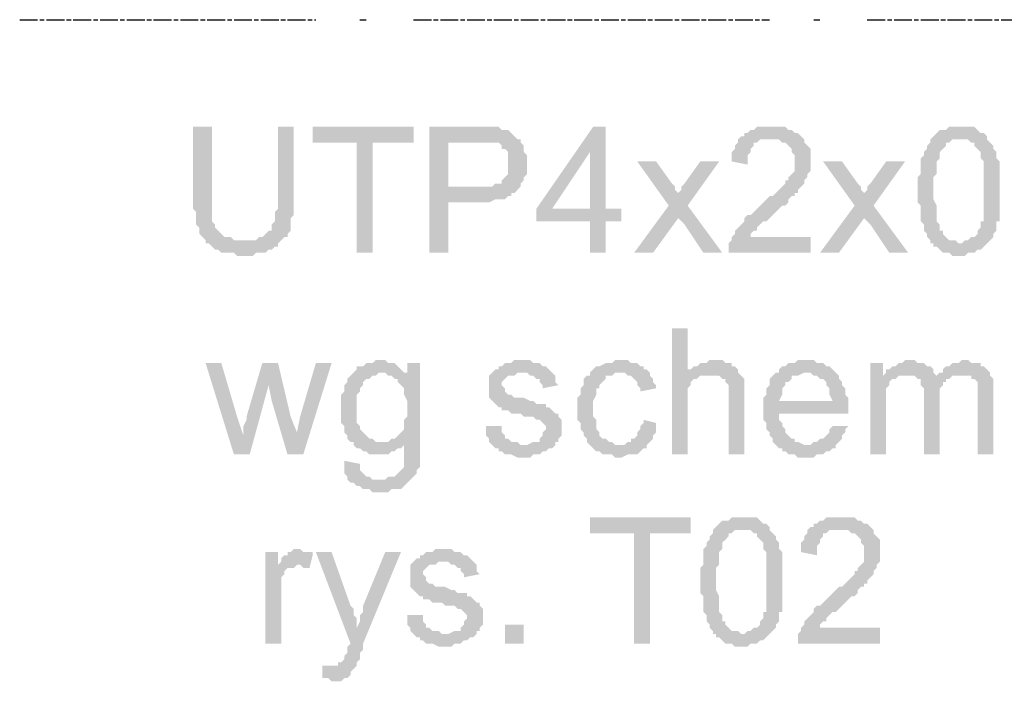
# Model space of a CAD drawing. Header units: millimetres. Extents: x -523 to 1404227, y -783705 to 1038705.
# Tile 423 of 508: x 708895 to 710218, y 228954 to 229843. Entities that reach past the tile are written whole.
import ezdxf

# ---------------------------------------------------------------- set-up
doc = ezdxf.new("R2010")
doc.units = ezdxf.units.MM
doc.linetypes.add('ACAD_ISO08W100', pattern=[36, 24, -3, 6, -3])
doc.layers.add('!!ELEKTRYKA', color=7, linetype='Continuous')

msp = doc.modelspace()

# ---------------------------------------------------------------- hatches: boundary and pattern name
at = {"layer": '!!ELEKTRYKA', "linetype": 'ACAD_ISO08W100'}
for points in [[(709153.11, 229698.92), (709127.71, 229698.92), (709127.71, 229601.55), (709127.71, 229601.55), (709127.71, 229593.08), (709127.71, 229588.85), (709131.94, 229584.61), (709131.94, 229580.38), (709131.94, 229576.15), (709131.94, 229571.91), (709131.94, 229567.68), (709136.17, 229563.45), (709136.17, 229559.21), (709136.17, 229559.21), (709136.17, 229554.98), (709140.41, 229550.75), (709144.64, 229546.51), (709195.44, 229546.51), (709191.21, 229546.51), (709186.97, 229546.51), (709182.74, 229546.51), (709178.51, 229550.75), (709174.27, 229550.75), (709170.04, 229550.75), (709165.81, 229554.98), (709161.57, 229559.21), (709161.57, 229559.21), (709157.34, 229563.45), (709157.34, 229567.68), (709153.11, 229571.91), (709153.11, 229576.15), (709153.11, 229580.38), (709153.11, 229584.61), (709153.11, 229588.85), (709153.11, 229597.31), (709153.11, 229601.55)], [(709263.18, 229698.92), (709242.01, 229698.92), (709242.01, 229588.85), (709237.78, 229584.61), (709237.78, 229580.38), (709237.78, 229576.15), (709237.78, 229571.91), (709233.54, 229567.68), (709233.54, 229563.45), (709233.54, 229559.21), (709229.31, 229559.21), (709229.31, 229559.21), (709225.08, 229554.98), (709225.08, 229554.98), (709220.84, 229550.75), (709216.61, 229550.75), (709212.38, 229546.51), (709203.91, 229546.51), (709199.67, 229546.51), (709195.44, 229546.51), (709144.64, 229546.51), (709144.64, 229542.28), (709148.87, 229542.28), (709153.11, 229538.05), (709157.34, 229533.81), (709161.57, 229533.81), (709161.57, 229533.81), (709165.81, 229529.58), (709170.04, 229529.58), (709174.27, 229529.58), (709182.74, 229529.58), (709186.97, 229525.34), (709191.21, 229525.34), (709195.44, 229525.34), (709199.67, 229525.34), (709208.14, 229525.34), (709212.38, 229529.58), (709216.61, 229529.58), (709220.84, 229529.58), (709225.08, 229529.58), (709229.31, 229533.81), (709233.54, 229533.81), (709237.78, 229538.05), (709242.01, 229538.05), (709242.01, 229542.28), (709246.24, 229546.51), (709250.48, 229550.75), (709254.71, 229550.75), (709254.71, 229554.98), (709258.94, 229559.21), (709258.94, 229563.45), (709258.94, 229567.68), (709258.94, 229571.91), (709258.94, 229576.15), (709263.18, 229580.38), (709263.18, 229584.61), (709263.18, 229588.85), (709263.18, 229597.31), (709263.18, 229601.55)], [(709424.05, 229698.92), (709288.58, 229698.92), (709288.58, 229677.75), (709347.85, 229677.75), (709347.85, 229529.58), (709369.01, 229529.58), (709369.01, 229677.75), (709424.05, 229677.75)], [(709508.72, 229698.92), (709445.21, 229698.92), (709445.21, 229529.58), (709470.62, 229529.58), (709470.62, 229597.31), (709512.95, 229597.31), (709517.18, 229597.31), (709521.42, 229597.31), (709525.65, 229597.31), (709534.12, 229601.55), (709538.35, 229601.55), (709542.58, 229601.55), (709546.82, 229601.55), (709551.05, 229605.78), (709555.28, 229605.78), (709555.28, 229610.01), (709559.52, 229610.01), (709563.75, 229614.25), (709563.75, 229614.25), (709470.62, 229618.48), (709470.62, 229677.75), (709512.95, 229677.75), (709567.98, 229681.98), (709563.75, 229681.98), (709559.52, 229686.22), (709555.28, 229690.45), (709555.28, 229690.45), (709551.05, 229694.68), (709546.82, 229694.68), (709542.58, 229694.68), (709538.35, 229698.92), (709534.12, 229698.92), (709529.88, 229698.92), (709525.65, 229698.92), (709521.42, 229698.92), (709517.18, 229698.92)], [(709682.29, 229698.92), (709665.35, 229698.92), (709589.15, 229588.85), (709589.15, 229571.91), (709661.12, 229571.91), (709661.12, 229529.58), (709682.29, 229529.58), (709682.29, 229571.91), (709703.45, 229571.91), (709703.45, 229588.85), (709682.29, 229588.85), (709610.32, 229588.85), (709661.12, 229665.05)], [(709682.29, 229698.92), (709661.12, 229665.05), (709661.12, 229588.85), (709610.32, 229588.85), (709682.29, 229588.85)], [(709906.66, 229698.92), (709885.49, 229698.92), (709881.26, 229694.68), (709877.03, 229694.68), (709872.79, 229690.45), (709868.56, 229690.45), (709868.56, 229686.22), (709864.33, 229686.22), (709860.09, 229681.98), (709860.09, 229677.75), (709855.86, 229673.52), (709855.86, 229669.28), (709851.62, 229665.05), (709851.62, 229660.81), (709851.62, 229656.58), (709851.62, 229652.35), (709872.79, 229648.11), (709872.79, 229652.35), (709872.79, 229656.58), (709872.79, 229660.81), (709877.03, 229665.05), (709877.03, 229669.28), (709881.26, 229673.52), (709881.26, 229677.75), (709885.49, 229677.75), (709889.73, 229681.98), (709893.96, 229681.98), (709898.19, 229681.98), (709906.66, 229681.98), (709948.99, 229681.98), (709944.76, 229686.22), (709944.76, 229686.22), (709940.53, 229690.45), (709936.29, 229690.45), (709932.06, 229694.68), (709927.83, 229694.68), (709923.59, 229698.92), (709919.36, 229698.92), (709915.13, 229698.92), (709910.89, 229698.92)], [(710156.43, 229698.92), (710156.43, 229698.92), (710143.73, 229698.92), (710139.5, 229694.68), (710135.27, 229694.68), (710131.03, 229694.68), (710126.8, 229690.45), (710126.8, 229690.45), (710122.57, 229686.22), (710118.33, 229681.98), (710156.43, 229681.98), (710160.67, 229681.98), (710164.9, 229681.98), (710169.13, 229681.98), (710173.37, 229677.75), (710177.6, 229677.75), (710177.6, 229673.52), (710181.83, 229669.28), (710181.83, 229669.28), (710186.07, 229665.05), (710186.07, 229665.05), (710186.07, 229660.81), (710186.07, 229656.58), (710190.3, 229652.35), (710190.3, 229648.11), (710190.3, 229643.88), (710190.3, 229639.65), (710190.3, 229631.18), (710190.3, 229626.95), (710190.3, 229618.48), (710190.3, 229614.25), (710190.3, 229614.25), (710190.3, 229605.78), (710190.3, 229597.31), (710190.3, 229593.08), (710190.3, 229588.85), (710190.3, 229584.61), (710190.3, 229576.15), (710190.3, 229571.91), (710186.07, 229571.91), (710186.07, 229567.68), (710186.07, 229563.45), (710181.83, 229559.21), (710181.83, 229559.21), (710181.83, 229554.98), (710177.6, 229550.75), (710173.37, 229550.75), (710169.13, 229546.51), (710164.9, 229546.51), (710160.67, 229542.28), (710156.43, 229542.28), (710122.57, 229542.28), (710122.57, 229538.05), (710126.8, 229538.05), (710131.03, 229533.81), (710135.27, 229529.58), (710139.5, 229529.58), (710143.73, 229529.58), (710147.97, 229525.34), (710152.2, 229525.34), (710156.43, 229525.34), (710160.67, 229525.34), (710164.9, 229525.34), (710169.13, 229529.58), (710173.37, 229529.58), (710177.6, 229529.58), (710181.83, 229533.81), (710186.07, 229533.81), (710190.3, 229538.05), (710190.3, 229538.05), (710194.53, 229542.28), (710194.53, 229542.28), (710198.77, 229546.51), (710203, 229550.75), (710203, 229554.98), (710207.23, 229559.21), (710207.23, 229563.45), (710207.23, 229567.68), (710207.23, 229571.91), (710211.47, 229571.91), (710211.47, 229576.15), (710211.47, 229580.38), (710211.47, 229588.85), (710211.47, 229593.08), (710211.47, 229597.31), (710211.47, 229601.55), (710211.47, 229605.78), (710211.47, 229614.25), (710211.47, 229614.25), (710211.47, 229622.71), (710211.47, 229626.95), (710211.47, 229631.18), (710211.47, 229635.41), (710211.47, 229639.65), (710211.47, 229643.88), (710211.47, 229648.11), (710211.47, 229652.35), (710207.23, 229656.58), (710207.23, 229660.81), (710207.23, 229665.05), (710203, 229669.28), (710203, 229673.52), (710198.77, 229677.75), (710194.53, 229681.98), (710194.53, 229686.22), (710190.3, 229690.45), (710186.07, 229690.45), (710181.83, 229694.68), (710181.83, 229694.68), (710177.6, 229698.92), (710173.37, 229698.92), (710169.13, 229698.92), (710164.9, 229698.92)], [(709567.98, 229681.98), (709512.95, 229677.75), (709538.35, 229677.75), (709542.58, 229673.52), (709542.58, 229669.28), (709546.82, 229669.28), (709546.82, 229669.28), (709551.05, 229665.05), (709551.05, 229660.81), (709551.05, 229656.58), (709551.05, 229648.11), (709551.05, 229648.11), (709551.05, 229643.88), (709551.05, 229635.41), (709551.05, 229635.41), (709546.82, 229631.18), (709542.58, 229626.95), (709542.58, 229626.95), (709542.58, 229622.71), (709538.35, 229622.71), (709534.12, 229622.71), (709529.88, 229618.48), (709525.65, 229618.48), (709517.18, 229618.48), (709512.95, 229618.48), (709470.62, 229618.48), (709563.75, 229614.25), (709567.98, 229618.48), (709567.98, 229622.71), (709572.22, 229626.95), (709572.22, 229631.18), (709576.45, 229635.41), (709576.45, 229639.65), (709576.45, 229643.88), (709576.45, 229648.11), (709576.45, 229652.35), (709576.45, 229656.58), (709576.45, 229660.81), (709572.22, 229665.05), (709572.22, 229669.28), (709572.22, 229673.52), (709567.98, 229677.75)], [(709948.99, 229681.98), (709906.66, 229681.98), (709915.13, 229681.98), (709919.36, 229677.75), (709923.59, 229677.75), (709927.83, 229673.52), (709927.83, 229673.52), (709932.06, 229669.28), (709932.06, 229665.05), (709936.29, 229660.81), (709936.29, 229656.58), (709936.29, 229652.35), (709936.29, 229648.11), (709936.29, 229643.88), (709936.29, 229639.65), (709932.06, 229635.41), (709927.83, 229631.18), (709927.83, 229626.95), (709923.59, 229626.95), (709923.59, 229622.71), (709919.36, 229618.48), (709919.36, 229618.48), (709915.13, 229614.25), (709910.89, 229610.01), (709906.66, 229605.78), (709902.43, 229605.78), (709898.19, 229601.55), (709893.96, 229597.31), (709889.73, 229593.08), (709885.49, 229588.85), (709881.26, 229584.61), (709877.03, 229580.38), (709872.79, 229580.38), (709868.56, 229576.15), (709868.56, 229571.91), (709864.33, 229567.68), (709864.33, 229567.68), (709860.09, 229563.45), (709855.86, 229559.21), (709855.86, 229554.98), (709851.62, 229550.75), (709851.62, 229546.51), (709847.39, 229542.28), (709847.39, 229542.28), (709847.39, 229538.05), (709847.39, 229533.81), (709847.39, 229529.58), (709957.46, 229529.58), (709957.46, 229550.75), (709877.03, 229550.75), (709877.03, 229550.75), (709877.03, 229554.98), (709881.26, 229559.21), (709885.49, 229559.21), (709885.49, 229563.45), (709885.49, 229563.45), (709889.73, 229567.68), (709893.96, 229571.91), (709898.19, 229571.91), (709902.43, 229576.15), (709906.66, 229580.38), (709910.89, 229584.61), (709915.13, 229588.85), (709919.36, 229593.08), (709923.59, 229593.08), (709927.83, 229597.31), (709927.83, 229601.55), (709932.06, 229605.78), (709936.29, 229605.78), (709936.29, 229610.01), (709940.53, 229610.01), (709940.53, 229614.25), (709944.76, 229618.48), (709948.99, 229622.71), (709948.99, 229626.95), (709953.23, 229631.18), (709953.23, 229631.18), (709953.23, 229635.41), (709957.46, 229639.65), (709957.46, 229643.88), (709957.46, 229648.11), (709957.46, 229652.35), (709957.46, 229652.35), (709957.46, 229656.58), (709957.46, 229665.05), (709957.46, 229669.28), (709953.23, 229673.52), (709953.23, 229673.52), (709948.99, 229677.75)], [(710118.33, 229681.98), (710118.33, 229677.75), (710114.1, 229673.52), (710114.1, 229669.28), (710109.86, 229665.05), (710109.86, 229660.81), (710109.86, 229660.81), (710105.63, 229656.58), (710105.63, 229652.35), (710105.63, 229648.11), (710105.63, 229643.88), (710105.63, 229639.65), (710105.63, 229635.41), (710101.4, 229631.18), (710101.4, 229622.71), (710101.4, 229618.48), (710101.4, 229614.25), (710101.4, 229610.01), (710101.4, 229605.78), (710101.4, 229597.31), (710105.63, 229593.08), (710105.63, 229588.85), (710105.63, 229584.61), (710105.63, 229576.15), (710105.63, 229571.91), (710109.86, 229567.68), (710109.86, 229563.45), (710109.86, 229559.21), (710114.1, 229554.98), (710114.1, 229554.98), (710114.1, 229550.75), (710118.33, 229546.51), (710118.33, 229542.28), (710122.57, 229542.28), (710156.43, 229542.28), (710156.43, 229542.28), (710152.2, 229546.51), (710147.97, 229546.51), (710143.73, 229546.51), (710139.5, 229550.75), (710135.27, 229554.98), (710135.27, 229559.21), (710135.27, 229559.21), (710131.03, 229559.21), (710131.03, 229563.45), (710131.03, 229567.68), (710126.8, 229571.91), (710126.8, 229576.15), (710126.8, 229580.38), (710126.8, 229584.61), (710126.8, 229588.85), (710126.8, 229593.08), (710122.57, 229601.55), (710122.57, 229605.78), (710122.57, 229614.25), (710122.57, 229618.48), (710122.57, 229622.71), (710122.57, 229631.18), (710126.8, 229635.41), (710126.8, 229639.65), (710126.8, 229643.88), (710126.8, 229648.11), (710126.8, 229652.35), (710131.03, 229656.58), (710131.03, 229660.81), (710131.03, 229665.05), (710135.27, 229669.28), (710135.27, 229669.28), (710139.5, 229673.52), (710139.5, 229677.75), (710143.73, 229677.75), (710147.97, 229681.98), (710152.2, 229681.98), (710156.43, 229681.98)], [(709750.02, 229652.35), (709724.62, 229652.35), (709766.96, 229593.08), (709779.66, 229576.15), (709788.12, 229567.68), (709813.52, 229529.58), (709838.92, 229529.58), (709792.36, 229593.08), (709779.66, 229610.01), (709779.66, 229610.01), (709775.42, 229614.25), (709775.42, 229618.48), (709771.19, 229622.71)], [(709834.69, 229652.35), (709809.29, 229652.35), (709788.12, 229622.71), (709788.12, 229622.71), (709783.89, 229618.48), (709783.89, 229614.25), (709779.66, 229610.01), (709792.36, 229593.08)], [(709999.8, 229652.35), (709974.39, 229652.35), (710016.73, 229593.08), (710029.43, 229576.15), (710037.9, 229567.68), (710063.3, 229529.58), (710088.7, 229529.58), (710042.13, 229593.08), (710029.43, 229610.01), (710029.43, 229610.01), (710025.2, 229614.25), (710025.2, 229618.48), (710020.96, 229622.71)], [(710084.46, 229652.35), (710059.06, 229652.35), (710037.9, 229622.71), (710037.9, 229622.71), (710033.66, 229618.48), (710033.66, 229614.25), (710029.43, 229610.01), (710042.13, 229593.08)], [(709792.36, 229427.98), (709771.19, 229427.98), (709771.19, 229258.64), (709792.36, 229258.64), (709792.36, 229326.37), (709792.36, 229330.61), (709792.36, 229334.84), (709792.36, 229339.07), (709792.36, 229343.31), (709792.36, 229347.54), (709796.59, 229351.77), (709796.59, 229356.01), (709800.82, 229360.24), (709805.06, 229360.24), (709809.29, 229364.47), (709813.52, 229364.47), (709817.76, 229364.47), (709821.99, 229364.47), (709792.36, 229368.71)], [(709165.81, 229381.41), (709144.64, 229381.41), (709182.74, 229258.64), (709195.44, 229284.04), (709186.97, 229309.44)], [(709242.01, 229381.41), (709220.84, 229381.41), (709199.67, 229309.44), (709199.67, 229305.21), (709195.44, 229296.74), (709195.44, 229292.51), (709195.44, 229288.27), (709195.44, 229284.04), (709195.44, 229284.04), (709182.74, 229258.64), (709203.91, 229258.64), (709229.31, 229351.77)], [(709242.01, 229381.41), (709229.31, 229351.77), (709233.54, 229330.61), (709254.71, 229258.64), (709267.41, 229288.27), (709258.94, 229309.44)], [(709313.98, 229381.41), (709292.81, 229381.41), (709271.64, 229309.44), (709267.41, 229288.27), (709254.71, 229258.64), (709275.88, 229258.64)], [(709377.48, 229385.64), (709377.48, 229385.64), (709373.25, 229385.64), (709369.01, 229381.41), (709364.78, 229381.41), (709360.55, 229381.41), (709356.31, 229377.17), (709352.08, 229377.17), (709347.85, 229377.17), (709347.85, 229372.94), (709343.61, 229368.71), (709381.71, 229368.71), (709385.95, 229368.71), (709390.18, 229364.47), (709415.58, 229368.71), (709415.58, 229368.71), (709411.35, 229368.71), (709407.11, 229372.94), (709402.88, 229377.17), (709402.88, 229377.17), (709398.65, 229381.41), (709394.41, 229381.41), (709390.18, 229381.41), (709385.95, 229385.64)], [(709432.51, 229381.41), (709415.58, 229381.41), (709415.58, 229368.71), (709390.18, 229364.47), (709394.41, 229364.47), (709398.65, 229360.24), (709402.88, 229360.24), (709402.88, 229356.01), (709407.11, 229351.77), (709407.11, 229351.77), (709411.35, 229347.54), (709411.35, 229343.31), (709411.35, 229339.07), (709415.58, 229330.61), (709415.58, 229326.37), (709415.58, 229322.14), (709415.58, 229317.91), (709415.58, 229309.44), (709411.35, 229305.21), (709411.35, 229300.97), (709411.35, 229296.74), (709411.35, 229292.51), (709407.11, 229288.27), (709407.11, 229288.27), (709402.88, 229284.04), (709398.65, 229279.81), (709394.41, 229279.81), (709390.18, 229275.57), (709385.95, 229275.57), (709381.71, 229275.57), (709432.51, 229275.57)], [(709567.98, 229385.64), (709559.52, 229385.64), (709555.28, 229381.41), (709546.82, 229381.41), (709542.58, 229377.17), (709538.35, 229377.17), (709538.35, 229372.94), (709534.12, 229372.94), (709529.88, 229368.71), (709572.22, 229368.71), (709572.22, 229368.71), (709576.45, 229368.71), (709580.68, 229364.47), (709584.92, 229364.47), (709589.15, 229360.24), (709593.38, 229360.24), (709593.38, 229356.01), (709597.62, 229351.77), (709597.62, 229347.54), (709618.79, 229351.77), (709618.79, 229351.77), (709614.55, 229356.01), (709614.55, 229360.24), (709614.55, 229364.47), (709610.32, 229368.71), (709610.32, 229368.71), (709606.09, 229372.94), (709601.85, 229377.17), (709597.62, 229377.17), (709593.38, 229381.41), (709593.38, 229381.41), (709589.15, 229381.41), (709584.92, 229381.41), (709580.68, 229385.64), (709572.22, 229385.64)], [(709699.22, 229385.64), (709699.22, 229385.64), (709694.99, 229385.64), (709690.75, 229381.41), (709686.52, 229381.41), (709682.29, 229381.41), (709673.82, 229377.17), (709673.82, 229377.17), (709669.59, 229377.17), (709665.35, 229372.94), (709661.12, 229368.71), (709661.12, 229364.47), (709656.89, 229364.47), (709652.65, 229360.24), (709652.65, 229356.01), (709652.65, 229351.77), (709648.42, 229347.54), (709648.42, 229343.31), (709648.42, 229339.07), (709644.19, 229334.84), (709644.19, 229330.61), (709644.19, 229326.37), (709644.19, 229317.91), (709644.19, 229313.67), (709644.19, 229309.44), (709644.19, 229305.21), (709648.42, 229300.97), (709648.42, 229296.74), (709648.42, 229292.51), (709652.65, 229288.27), (709652.65, 229284.04), (709656.89, 229279.81), (709656.89, 229275.57), (709661.12, 229271.34), (709699.22, 229271.34), (709699.22, 229271.34), (709694.99, 229271.34), (709690.75, 229275.57), (709686.52, 229275.57), (709682.29, 229279.81), (709678.05, 229279.81), (709673.82, 229284.04), (709673.82, 229284.04), (709673.82, 229288.27), (709669.59, 229292.51), (709669.59, 229296.74), (709669.59, 229300.97), (709669.59, 229305.21), (709665.35, 229309.44), (709665.35, 229313.67), (709665.35, 229322.14), (709665.35, 229322.14), (709665.35, 229326.37), (709665.35, 229330.61), (709669.59, 229339.07), (709669.59, 229343.31), (709669.59, 229347.54), (709673.82, 229347.54), (709673.82, 229351.77), (709678.05, 229356.01), (709678.05, 229356.01), (709682.29, 229360.24), (709682.29, 229364.47), (709686.52, 229364.47), (709690.75, 229364.47), (709694.99, 229368.71), (709703.45, 229368.71), (709741.56, 229368.71), (709737.32, 229372.94), (709733.09, 229372.94), (709733.09, 229377.17), (709728.85, 229377.17), (709724.62, 229381.41), (709720.39, 229381.41), (709716.15, 229381.41), (709711.92, 229385.64), (709707.69, 229385.64)], [(709826.22, 229385.64), (709826.22, 229385.64), (709821.99, 229385.64), (709817.76, 229381.41), (709813.52, 229381.41), (709809.29, 229381.41), (709805.06, 229377.17), (709800.82, 229377.17), (709796.59, 229372.94), (709792.36, 229372.94), (709792.36, 229368.71), (709821.99, 229364.47), (709826.22, 229364.47), (709830.46, 229364.47), (709834.69, 229364.47), (709838.92, 229360.24), (709843.16, 229360.24), (709843.16, 229360.24), (709843.16, 229356.01), (709847.39, 229351.77), (709847.39, 229347.54), (709847.39, 229343.31), (709847.39, 229334.84), (709847.39, 229258.64), (709868.56, 229258.64), (709868.56, 229334.84), (709868.56, 229343.31), (709868.56, 229347.54), (709868.56, 229351.77), (709868.56, 229356.01), (709868.56, 229360.24), (709864.33, 229364.47), (709864.33, 229364.47), (709860.09, 229368.71), (709860.09, 229372.94), (709855.86, 229377.17), (709851.62, 229377.17), (709851.62, 229381.41), (709847.39, 229381.41), (709843.16, 229381.41), (709838.92, 229385.64), (709834.69, 229385.64)], [(709953.23, 229385.64), (709940.53, 229385.64), (709936.29, 229381.41), (709927.83, 229381.41), (709923.59, 229377.17), (709919.36, 229377.17), (709915.13, 229372.94), (709915.13, 229368.71), (709910.89, 229368.71), (709953.23, 229368.71), (709953.23, 229368.71), (709957.46, 229368.71), (709961.69, 229364.47), (709965.93, 229364.47), (709970.16, 229360.24), (709974.39, 229360.24), (709978.63, 229356.01), (709978.63, 229356.01), (709978.63, 229351.77), (709982.86, 229347.54), (709982.86, 229343.31), (709982.86, 229339.07), (709987.09, 229330.61), (709915.13, 229330.61), (710008.26, 229330.61), (710008.26, 229334.84), (710004.03, 229339.07), (710004.03, 229343.31), (710004.03, 229347.54), (709999.8, 229351.77), (709999.8, 229356.01), (709995.56, 229360.24), (709995.56, 229364.47), (709991.33, 229368.71), (709991.33, 229368.71), (709987.09, 229372.94), (709982.86, 229377.17), (709978.63, 229377.17), (709974.39, 229381.41), (709970.16, 229381.41), (709965.93, 229381.41), (709961.69, 229385.64), (709957.46, 229385.64)], [(710054.83, 229381.41), (710037.9, 229381.41), (710037.9, 229258.64), (710059.06, 229258.64), (710059.06, 229322.14), (710059.06, 229326.37), (710059.06, 229330.61), (710059.06, 229334.84), (710059.06, 229339.07), (710059.06, 229343.31), (710059.06, 229347.54), (710063.3, 229351.77), (710063.3, 229356.01), (710067.53, 229360.24), (710071.76, 229360.24), (710076, 229364.47), (710054.83, 229364.47)], [(710092.93, 229385.64), (710084.46, 229385.64), (710080.23, 229381.41), (710076, 229381.41), (710071.76, 229377.17), (710067.53, 229377.17), (710063.3, 229372.94), (710059.06, 229372.94), (710059.06, 229368.71), (710088.7, 229364.47), (710088.7, 229364.47), (710092.93, 229364.47), (710097.16, 229364.47), (710101.4, 229360.24), (710126.8, 229364.47), (710126.8, 229364.47), (710122.57, 229368.71), (710122.57, 229372.94), (710118.33, 229377.17), (710114.1, 229377.17), (710114.1, 229377.17), (710109.86, 229381.41), (710105.63, 229381.41), (710101.4, 229381.41), (710097.16, 229385.64)], [(710164.9, 229385.64), (710160.67, 229385.64), (710156.43, 229381.41), (710147.97, 229381.41), (710143.73, 229377.17), (710139.5, 229377.17), (710135.27, 229372.94), (710135.27, 229368.71), (710131.03, 229368.71), (710160.67, 229364.47), (710164.9, 229364.47), (710169.13, 229364.47), (710173.37, 229364.47), (710173.37, 229360.24), (710177.6, 229360.24), (710181.83, 229356.01), (710181.83, 229351.77), (710181.83, 229347.54), (710181.83, 229343.31), (710181.83, 229334.84), (710181.83, 229258.64), (710203, 229258.64), (710203, 229343.31), (710203, 229343.31), (710203, 229351.77), (710203, 229356.01), (710203, 229360.24), (710198.77, 229364.47), (710198.77, 229368.71), (710194.53, 229372.94), (710194.53, 229372.94), (710190.3, 229377.17), (710186.07, 229377.17), (710186.07, 229381.41), (710181.83, 229381.41), (710173.37, 229381.41), (710169.13, 229385.64)], [(709343.61, 229368.71), (709339.38, 229364.47), (709335.14, 229360.24), (709335.14, 229356.01), (709330.91, 229351.77), (709330.91, 229351.77), (709330.91, 229347.54), (709330.91, 229343.31), (709326.68, 229339.07), (709326.68, 229334.84), (709326.68, 229330.61), (709326.68, 229326.37), (709326.68, 229322.14), (709326.68, 229322.14), (709326.68, 229313.67), (709326.68, 229309.44), (709326.68, 229305.21), (709326.68, 229300.97), (709330.91, 229296.74), (709330.91, 229292.51), (709330.91, 229288.27), (709335.14, 229284.04), (709335.14, 229279.81), (709339.38, 229275.57), (709343.61, 229275.57), (709343.61, 229271.34), (709347.85, 229267.1), (709352.08, 229267.1), (709356.31, 229262.87), (709360.55, 229262.87), (709364.78, 229258.64), (709369.01, 229258.64), (709373.25, 229258.64), (709377.48, 229258.64), (709381.71, 229258.64), (709385.95, 229258.64), (709390.18, 229258.64), (709394.41, 229262.87), (709398.65, 229262.87), (709402.88, 229267.1), (709407.11, 229267.1), (709411.35, 229271.34), (709411.35, 229275.57), (709432.51, 229275.57), (709381.71, 229275.57), (709377.48, 229275.57), (709373.25, 229275.57), (709369.01, 229279.81), (709364.78, 229279.81), (709360.55, 229284.04), (709356.31, 229288.27), (709356.31, 229288.27), (709356.31, 229288.27), (709352.08, 229292.51), (709352.08, 229296.74), (709347.85, 229300.97), (709347.85, 229305.21), (709347.85, 229309.44), (709347.85, 229317.91), (709347.85, 229322.14), (709347.85, 229326.37), (709347.85, 229330.61), (709347.85, 229334.84), (709347.85, 229339.07), (709352.08, 229343.31), (709352.08, 229347.54), (709356.31, 229351.77), (709356.31, 229356.01), (709360.55, 229360.24), (709364.78, 229360.24), (709369.01, 229364.47), (709373.25, 229364.47), (709377.48, 229368.71), (709381.71, 229368.71)], [(709529.88, 229368.71), (709525.65, 229364.47), (709525.65, 229364.47), (709525.65, 229347.54), (709525.65, 229347.54), (709525.65, 229339.07), (709525.65, 229334.84), (709529.88, 229330.61), (709529.88, 229330.61), (709534.12, 229326.37), (709538.35, 229322.14), (709542.58, 229322.14), (709542.58, 229322.14), (709542.58, 229317.91), (709546.82, 229317.91), (709551.05, 229317.91), (709555.28, 229313.67), (709559.52, 229313.67), (709567.98, 229313.67), (709572.22, 229309.44), (709576.45, 229309.44), (709584.92, 229309.44), (709589.15, 229305.21), (709593.38, 229305.21), (709593.38, 229305.21), (709597.62, 229300.97), (709601.85, 229296.74), (709601.85, 229292.51), (709601.85, 229292.51), (709597.62, 229288.27), (709597.62, 229284.04), (709593.38, 229279.81), (709593.38, 229275.57), (709589.15, 229275.57), (709584.92, 229275.57), (709576.45, 229271.34), (709572.22, 229271.34), (709529.88, 229271.34), (709534.12, 229267.1), (709538.35, 229267.1), (709538.35, 229267.1), (709538.35, 229262.87), (709542.58, 229262.87), (709546.82, 229258.64), (709551.05, 229258.64), (709555.28, 229258.64), (709563.75, 229254.4), (709567.98, 229254.4), (709572.22, 229254.4), (709576.45, 229254.4), (709580.68, 229254.4), (709584.92, 229258.64), (709589.15, 229258.64), (709593.38, 229258.64), (709597.62, 229262.87), (709601.85, 229262.87), (709606.09, 229267.1), (709610.32, 229267.1), (709614.55, 229271.34), (709614.55, 229275.57), (709618.79, 229275.57), (709618.79, 229279.81), (709623.02, 229284.04), (709623.02, 229288.27), (709623.02, 229296.74), (709623.02, 229296.74), (709623.02, 229300.97), (709623.02, 229305.21), (709618.79, 229309.44), (709618.79, 229313.67), (709614.55, 229313.67), (709610.32, 229317.91), (709606.09, 229322.14), (709601.85, 229322.14), (709601.85, 229326.37), (709597.62, 229326.37), (709593.38, 229326.37), (709589.15, 229326.37), (709584.92, 229330.61), (709580.68, 229330.61), (709572.22, 229334.84), (709572.22, 229334.84), (709563.75, 229334.84), (709559.52, 229334.84), (709555.28, 229339.07), (709555.28, 229339.07), (709555.28, 229339.07), (709551.05, 229339.07), (709546.82, 229343.31), (709546.82, 229347.54), (709542.58, 229351.77), (709542.58, 229356.01), (709546.82, 229360.24), (709551.05, 229364.47), (709551.05, 229364.47), (709555.28, 229364.47), (709559.52, 229364.47), (709563.75, 229368.71), (709572.22, 229368.71)], [(709741.56, 229368.71), (709703.45, 229368.71), (709707.69, 229368.71), (709711.92, 229364.47), (709716.15, 229364.47), (709720.39, 229360.24), (709720.39, 229360.24), (709724.62, 229356.01), (709724.62, 229351.77), (709728.85, 229347.54), (709728.85, 229343.31), (709750.02, 229347.54), (709750.02, 229347.54), (709750.02, 229351.77), (709745.79, 229356.01), (709745.79, 229360.24), (709741.56, 229364.47)], [(709910.89, 229368.71), (709910.89, 229368.71), (709906.66, 229364.47), (709902.43, 229360.24), (709902.43, 229356.01), (709902.43, 229351.77), (709898.19, 229347.54), (709898.19, 229343.31), (709898.19, 229339.07), (709893.96, 229334.84), (709893.96, 229330.61), (709893.96, 229326.37), (709893.96, 229317.91), (709893.96, 229313.67), (709893.96, 229309.44), (709893.96, 229305.21), (709898.19, 229300.97), (709898.19, 229296.74), (709898.19, 229292.51), (709902.43, 229288.27), (709902.43, 229284.04), (709906.66, 229279.81), (709906.66, 229275.57), (709910.89, 229271.34), (709953.23, 229271.34), (709953.23, 229271.34), (709948.99, 229271.34), (709940.53, 229275.57), (709936.29, 229275.57), (709936.29, 229279.81), (709932.06, 229279.81), (709927.83, 229284.04), (709927.83, 229284.04), (709923.59, 229288.27), (709923.59, 229292.51), (709919.36, 229296.74), (709919.36, 229300.97), (709915.13, 229305.21), (709915.13, 229309.44), (709915.13, 229313.67), (710008.26, 229313.67), (710008.26, 229317.91), (710008.26, 229322.14), (710008.26, 229326.37), (710008.26, 229330.61), (709915.13, 229330.61), (709915.13, 229330.61), (709919.36, 229339.07), (709919.36, 229343.31), (709919.36, 229347.54), (709923.59, 229351.77), (709923.59, 229356.01), (709927.83, 229356.01), (709932.06, 229360.24), (709932.06, 229364.47), (709936.29, 229364.47), (709940.53, 229364.47), (709948.99, 229368.71), (709953.23, 229368.71)], [(710131.03, 229368.71), (710126.8, 229364.47), (710101.4, 229360.24), (710105.63, 229360.24), (710105.63, 229356.01), (710105.63, 229351.77), (710109.86, 229347.54), (710109.86, 229343.31), (710109.86, 229339.07), (710109.86, 229258.64), (710131.03, 229258.64), (710131.03, 229330.61), (710131.03, 229330.61), (710131.03, 229339.07), (710131.03, 229343.31), (710131.03, 229347.54), (710135.27, 229351.77), (710135.27, 229356.01), (710139.5, 229356.01), (710139.5, 229360.24), (710143.73, 229360.24), (710147.97, 229364.47), (710152.2, 229364.47), (710156.43, 229364.47), (710160.67, 229364.47)], [(709542.58, 229296.74), (709521.42, 229296.74), (709521.42, 229284.04), (709525.65, 229279.81), (709525.65, 229275.57), (709529.88, 229271.34), (709572.22, 229271.34), (709572.22, 229271.34), (709567.98, 229271.34), (709563.75, 229275.57), (709559.52, 229275.57), (709555.28, 229275.57), (709551.05, 229279.81), (709546.82, 229279.81), (709546.82, 229284.04), (709542.58, 229288.27), (709542.58, 229292.51)], [(709733.09, 229305.21), (709733.09, 229300.97), (709728.85, 229296.74), (709728.85, 229292.51), (709724.62, 229288.27), (709724.62, 229284.04), (709720.39, 229279.81), (709716.15, 229279.81), (709716.15, 229275.57), (709711.92, 229275.57), (709707.69, 229271.34), (709699.22, 229271.34), (709661.12, 229271.34), (709661.12, 229271.34), (709665.35, 229267.1), (709669.59, 229262.87), (709673.82, 229262.87), (709678.05, 229258.64), (709682.29, 229258.64), (709686.52, 229258.64), (709690.75, 229258.64), (709694.99, 229254.4), (709699.22, 229254.4), (709703.45, 229254.4), (709711.92, 229258.64), (709716.15, 229258.64), (709720.39, 229258.64), (709724.62, 229258.64), (709728.85, 229262.87), (709733.09, 229267.1), (709733.09, 229267.1), (709737.32, 229267.1), (709737.32, 229271.34), (709741.56, 229275.57), (709745.79, 229279.81), (709745.79, 229284.04), (709750.02, 229288.27), (709750.02, 229292.51), (709750.02, 229296.74), (709750.02, 229300.97)], [(709987.09, 229296.74), (709982.86, 229292.51), (709982.86, 229288.27), (709978.63, 229284.04), (709974.39, 229279.81), (709974.39, 229279.81), (709970.16, 229279.81), (709965.93, 229275.57), (709961.69, 229275.57), (709957.46, 229271.34), (709953.23, 229271.34), (709910.89, 229271.34), (709910.89, 229271.34), (709915.13, 229267.1), (709919.36, 229267.1), (709919.36, 229262.87), (709923.59, 229262.87), (709927.83, 229258.64), (709932.06, 229258.64), (709936.29, 229258.64), (709940.53, 229254.4), (709948.99, 229254.4), (709953.23, 229254.4), (709957.46, 229254.4), (709961.69, 229254.4), (709965.93, 229258.64), (709970.16, 229258.64), (709974.39, 229258.64), (709978.63, 229262.87), (709982.86, 229262.87), (709987.09, 229267.1), (709991.33, 229267.1), (709991.33, 229271.34), (709995.56, 229275.57), (709999.8, 229279.81), (709999.8, 229284.04), (710004.03, 229288.27), (710004.03, 229292.51), (710008.26, 229296.74)], [(709432.51, 229275.57), (709411.35, 229275.57), (709411.35, 229245.94), (709411.35, 229245.94), (709411.35, 229241.7), (709407.11, 229237.47), (709402.88, 229233.24), (709402.88, 229233.24), (709402.88, 229233.24), (709398.65, 229229), (709394.41, 229229), (709390.18, 229229), (709385.95, 229224.77), (709377.48, 229224.77), (709335.14, 229224.77), (709339.38, 229220.54), (709343.61, 229220.54), (709343.61, 229220.54), (709347.85, 229216.3), (709352.08, 229216.3), (709356.31, 229212.07), (709360.55, 229212.07), (709364.78, 229212.07), (709369.01, 229207.84), (709373.25, 229207.84), (709377.48, 229207.84), (709381.71, 229207.84), (709390.18, 229207.84), (709394.41, 229212.07), (709398.65, 229212.07), (709402.88, 229212.07), (709407.11, 229212.07), (709411.35, 229216.3), (709411.35, 229216.3), (709415.58, 229220.54), (709419.81, 229224.77), (709424.05, 229229), (709424.05, 229229), (709428.28, 229233.24), (709428.28, 229237.47), (709432.51, 229241.7), (709432.51, 229245.94), (709432.51, 229245.94), (709432.51, 229254.4), (709432.51, 229258.64), (709432.51, 229262.87), (709432.51, 229267.1)], [(709330.91, 229250.17), (709330.91, 229233.24), (709335.14, 229229), (709335.14, 229224.77), (709377.48, 229224.77), (709373.25, 229224.77), (709369.01, 229224.77), (709364.78, 229229), (709360.55, 229229), (709356.31, 229233.24), (709356.31, 229233.24), (709352.08, 229237.47), (709352.08, 229241.7), (709352.08, 229245.94)], [(709796.59, 229173.97), (709661.12, 229173.97), (709661.12, 229152.8), (709720.39, 229152.8), (709720.39, 229004.63), (709741.56, 229004.63), (709741.56, 229152.8), (709796.59, 229152.8)], [(709864.33, 229173.97), (709864.33, 229173.97), (709851.62, 229173.97), (709847.39, 229169.74), (709843.16, 229169.74), (709838.92, 229169.74), (709834.69, 229165.5), (709834.69, 229165.5), (709830.46, 229161.27), (709826.22, 229157.04), (709864.33, 229157.04), (709868.56, 229157.04), (709872.79, 229157.04), (709877.03, 229157.04), (709881.26, 229152.8), (709885.49, 229152.8), (709885.49, 229148.57), (709889.73, 229144.33), (709889.73, 229144.33), (709893.96, 229140.1), (709893.96, 229140.1), (709893.96, 229135.87), (709893.96, 229131.63), (709898.19, 229127.4), (709898.19, 229123.17), (709898.19, 229118.93), (709898.19, 229114.7), (709898.19, 229106.23), (709898.19, 229102), (709898.19, 229093.53), (709898.19, 229089.3), (709898.19, 229089.3), (709898.19, 229080.83), (709898.19, 229072.37), (709898.19, 229068.13), (709898.19, 229063.9), (709898.19, 229059.67), (709898.19, 229051.2), (709898.19, 229046.97), (709893.96, 229046.97), (709893.96, 229042.73), (709893.96, 229038.5), (709889.73, 229034.27), (709889.73, 229034.27), (709889.73, 229030.03), (709885.49, 229025.8), (709881.26, 229025.8), (709877.03, 229021.57), (709872.79, 229021.57), (709868.56, 229017.33), (709864.33, 229017.33), (709830.46, 229017.33), (709830.46, 229013.1), (709834.69, 229013.1), (709838.92, 229008.86), (709843.16, 229004.63), (709847.39, 229004.63), (709851.62, 229004.63), (709855.86, 229000.4), (709860.09, 229000.4), (709864.33, 229000.4), (709868.56, 229000.4), (709872.79, 229000.4), (709877.03, 229004.63), (709881.26, 229004.63), (709885.49, 229004.63), (709889.73, 229008.86), (709893.96, 229008.86), (709898.19, 229013.1), (709898.19, 229013.1), (709902.43, 229017.33), (709902.43, 229017.33), (709906.66, 229021.57), (709910.89, 229025.8), (709910.89, 229030.03), (709915.13, 229034.27), (709915.13, 229038.5), (709915.13, 229042.73), (709915.13, 229046.97), (709919.36, 229046.97), (709919.36, 229051.2), (709919.36, 229055.43), (709919.36, 229063.9), (709919.36, 229068.13), (709919.36, 229072.37), (709919.36, 229076.6), (709919.36, 229080.83), (709919.36, 229089.3), (709919.36, 229089.3), (709919.36, 229097.77), (709919.36, 229102), (709919.36, 229106.23), (709919.36, 229110.47), (709919.36, 229114.7), (709919.36, 229118.93), (709919.36, 229123.17), (709919.36, 229127.4), (709915.13, 229131.63), (709915.13, 229135.87), (709915.13, 229140.1), (709910.89, 229144.33), (709910.89, 229148.57), (709906.66, 229152.8), (709902.43, 229157.04), (709902.43, 229161.27), (709898.19, 229165.5), (709893.96, 229165.5), (709889.73, 229169.74), (709889.73, 229169.74), (709885.49, 229173.97), (709881.26, 229173.97), (709877.03, 229173.97), (709872.79, 229173.97)], [(709999.8, 229173.97), (709978.63, 229173.97), (709974.39, 229169.74), (709970.16, 229169.74), (709965.93, 229165.5), (709961.69, 229165.5), (709961.69, 229161.27), (709957.46, 229161.27), (709953.23, 229157.04), (709953.23, 229152.8), (709948.99, 229148.57), (709948.99, 229144.33), (709944.76, 229140.1), (709944.76, 229135.87), (709944.76, 229131.63), (709944.76, 229127.4), (709965.93, 229123.17), (709965.93, 229127.4), (709965.93, 229131.63), (709965.93, 229135.87), (709970.16, 229140.1), (709970.16, 229144.33), (709974.39, 229148.57), (709974.39, 229152.8), (709978.63, 229152.8), (709982.86, 229157.04), (709987.09, 229157.04), (709991.33, 229157.04), (709999.8, 229157.04), (710042.13, 229157.04), (710037.9, 229161.27), (710037.9, 229161.27), (710033.66, 229165.5), (710029.43, 229165.5), (710025.2, 229169.74), (710020.96, 229169.74), (710016.73, 229173.97), (710012.5, 229173.97), (710008.26, 229173.97), (710004.03, 229173.97)], [(709826.22, 229157.04), (709826.22, 229152.8), (709821.99, 229148.57), (709821.99, 229144.33), (709817.76, 229140.1), (709817.76, 229135.87), (709817.76, 229135.87), (709813.52, 229131.63), (709813.52, 229127.4), (709813.52, 229123.17), (709813.52, 229118.93), (709813.52, 229114.7), (709813.52, 229110.47), (709809.29, 229106.23), (709809.29, 229097.77), (709809.29, 229093.53), (709809.29, 229089.3), (709809.29, 229085.07), (709809.29, 229080.83), (709809.29, 229072.37), (709813.52, 229068.13), (709813.52, 229063.9), (709813.52, 229059.67), (709813.52, 229051.2), (709813.52, 229046.97), (709817.76, 229042.73), (709817.76, 229038.5), (709817.76, 229034.27), (709821.99, 229030.03), (709821.99, 229030.03), (709821.99, 229025.8), (709826.22, 229021.57), (709826.22, 229017.33), (709830.46, 229017.33), (709864.33, 229017.33), (709864.33, 229017.33), (709860.09, 229021.57), (709855.86, 229021.57), (709851.62, 229021.57), (709847.39, 229025.8), (709843.16, 229030.03), (709843.16, 229034.27), (709843.16, 229034.27), (709838.92, 229034.27), (709838.92, 229038.5), (709838.92, 229042.73), (709834.69, 229046.97), (709834.69, 229051.2), (709834.69, 229055.43), (709834.69, 229059.67), (709834.69, 229063.9), (709834.69, 229068.13), (709830.46, 229076.6), (709830.46, 229080.83), (709830.46, 229089.3), (709830.46, 229093.53), (709830.46, 229097.77), (709830.46, 229106.23), (709834.69, 229110.47), (709834.69, 229114.7), (709834.69, 229118.93), (709834.69, 229123.17), (709834.69, 229127.4), (709838.92, 229131.63), (709838.92, 229135.87), (709838.92, 229140.1), (709843.16, 229144.33), (709843.16, 229144.33), (709847.39, 229148.57), (709847.39, 229152.8), (709851.62, 229152.8), (709855.86, 229157.04), (709860.09, 229157.04), (709864.33, 229157.04)], [(710042.13, 229157.04), (709999.8, 229157.04), (710008.26, 229157.04), (710012.5, 229152.8), (710016.73, 229152.8), (710020.96, 229148.57), (710020.96, 229148.57), (710025.2, 229144.33), (710025.2, 229140.1), (710029.43, 229135.87), (710029.43, 229131.63), (710029.43, 229127.4), (710029.43, 229123.17), (710029.43, 229118.93), (710029.43, 229114.7), (710025.2, 229110.47), (710020.96, 229106.23), (710020.96, 229102), (710016.73, 229102), (710016.73, 229097.77), (710012.5, 229093.53), (710012.5, 229093.53), (710008.26, 229089.3), (710004.03, 229085.07), (709999.8, 229080.83), (709995.56, 229080.83), (709991.33, 229076.6), (709987.09, 229072.37), (709982.86, 229068.13), (709978.63, 229063.9), (709974.39, 229059.67), (709970.16, 229055.43), (709965.93, 229055.43), (709961.69, 229051.2), (709961.69, 229046.97), (709957.46, 229042.73), (709957.46, 229042.73), (709953.23, 229038.5), (709948.99, 229034.27), (709948.99, 229030.03), (709944.76, 229025.8), (709944.76, 229021.57), (709940.53, 229017.33), (709940.53, 229017.33), (709940.53, 229013.1), (709940.53, 229008.86), (709940.53, 229004.63), (710050.6, 229004.63), (710050.6, 229025.8), (709970.16, 229025.8), (709970.16, 229025.8), (709970.16, 229030.03), (709974.39, 229034.27), (709978.63, 229034.27), (709978.63, 229038.5), (709978.63, 229038.5), (709982.86, 229042.73), (709987.09, 229046.97), (709991.33, 229046.97), (709995.56, 229051.2), (709999.8, 229055.43), (710004.03, 229059.67), (710008.26, 229063.9), (710012.5, 229068.13), (710016.73, 229068.13), (710020.96, 229072.37), (710020.96, 229076.6), (710025.2, 229080.83), (710029.43, 229080.83), (710029.43, 229085.07), (710033.66, 229085.07), (710033.66, 229089.3), (710037.9, 229093.53), (710042.13, 229097.77), (710042.13, 229102), (710046.36, 229106.23), (710046.36, 229106.23), (710046.36, 229110.47), (710050.6, 229114.7), (710050.6, 229118.93), (710050.6, 229123.17), (710050.6, 229127.4), (710050.6, 229127.4), (710050.6, 229131.63), (710050.6, 229140.1), (710050.6, 229144.33), (710046.36, 229148.57), (710046.36, 229148.57), (710042.13, 229152.8)], [(709242.01, 229127.4), (709225.08, 229127.4), (709225.08, 229004.63), (709246.24, 229004.63), (709246.24, 229068.13), (709246.24, 229068.13), (709246.24, 229076.6), (709246.24, 229080.83), (709246.24, 229085.07), (709246.24, 229089.3), (709246.24, 229093.53), (709250.48, 229097.77), (709250.48, 229102), (709254.71, 229106.23), (709258.94, 229106.23), (709263.18, 229106.23), (709267.41, 229110.47), (709242.01, 229110.47)], [(709267.41, 229131.63), (709267.41, 229131.63), (709263.18, 229131.63), (709258.94, 229127.4), (709254.71, 229127.4), (709254.71, 229123.17), (709250.48, 229123.17), (709246.24, 229118.93), (709246.24, 229114.7), (709242.01, 229110.47), (709267.41, 229110.47), (709271.64, 229110.47), (709275.88, 229106.23), (709280.11, 229106.23), (709284.34, 229106.23), (709288.58, 229123.17), (709288.58, 229127.4), (709280.11, 229127.4), (709275.88, 229127.4), (709271.64, 229131.63)], [(709313.98, 229127.4), (709292.81, 229127.4), (709339.38, 229004.63), (709347.85, 229025.8), (709347.85, 229030.03), (709347.85, 229034.27), (709347.85, 229038.5), (709343.61, 229042.73), (709343.61, 229046.97), (709343.61, 229051.2), (709339.38, 229055.43)], [(709407.11, 229127.4), (709385.95, 229127.4), (709356.31, 229055.43), (709356.31, 229055.43), (709356.31, 229051.2), (709356.31, 229046.97), (709352.08, 229042.73), (709352.08, 229038.5), (709352.08, 229034.27), (709347.85, 229025.8), (709339.38, 229004.63), (709339.38, 229004.63), (709335.14, 229000.4), (709335.14, 228996.16), (709335.14, 228991.93), (709330.91, 228987.7), (709330.91, 228983.46), (709330.91, 228983.46), (709326.68, 228979.23), (709322.44, 228979.23), (709322.44, 228975), (709318.21, 228975), (709313.98, 228975), (709347.85, 228975), (709347.85, 228975), (709347.85, 228979.23), (709352.08, 228983.46), (709352.08, 228987.7), (709352.08, 228991.93), (709356.31, 228996.16), (709356.31, 229004.63)], [(709462.15, 229131.63), (709453.68, 229131.63), (709449.45, 229127.4), (709440.98, 229127.4), (709436.75, 229123.17), (709432.51, 229123.17), (709432.51, 229118.93), (709428.28, 229118.93), (709424.05, 229114.7), (709466.38, 229114.7), (709466.38, 229114.7), (709470.62, 229114.7), (709474.85, 229110.47), (709479.08, 229110.47), (709483.32, 229106.23), (709487.55, 229106.23), (709487.55, 229102), (709491.78, 229097.77), (709491.78, 229093.53), (709512.95, 229097.77), (709512.95, 229097.77), (709508.72, 229102), (709508.72, 229106.23), (709508.72, 229110.47), (709504.48, 229114.7), (709504.48, 229114.7), (709500.25, 229118.93), (709496.02, 229123.17), (709491.78, 229123.17), (709487.55, 229127.4), (709487.55, 229127.4), (709483.32, 229127.4), (709479.08, 229127.4), (709474.85, 229131.63), (709466.38, 229131.63)], [(709424.05, 229114.7), (709419.81, 229110.47), (709419.81, 229110.47), (709419.81, 229093.53), (709419.81, 229093.53), (709419.81, 229085.07), (709419.81, 229080.83), (709424.05, 229076.6), (709424.05, 229076.6), (709428.28, 229072.37), (709432.51, 229068.13), (709436.75, 229068.13), (709436.75, 229068.13), (709436.75, 229063.9), (709440.98, 229063.9), (709445.21, 229063.9), (709449.45, 229059.67), (709453.68, 229059.67), (709462.15, 229059.67), (709466.38, 229055.43), (709470.62, 229055.43), (709479.08, 229055.43), (709483.32, 229051.2), (709487.55, 229051.2), (709487.55, 229051.2), (709491.78, 229046.97), (709496.02, 229042.73), (709496.02, 229038.5), (709496.02, 229038.5), (709491.78, 229034.27), (709491.78, 229030.03), (709487.55, 229025.8), (709487.55, 229021.57), (709483.32, 229021.57), (709479.08, 229021.57), (709470.62, 229017.33), (709466.38, 229017.33), (709424.05, 229017.33), (709428.28, 229013.1), (709432.51, 229013.1), (709432.51, 229013.1), (709432.51, 229008.86), (709436.75, 229008.86), (709440.98, 229004.63), (709445.21, 229004.63), (709449.45, 229004.63), (709457.91, 229000.4), (709462.15, 229000.4), (709466.38, 229000.4), (709470.62, 229000.4), (709474.85, 229000.4), (709479.08, 229004.63), (709483.32, 229004.63), (709487.55, 229004.63), (709491.78, 229008.86), (709496.02, 229008.86), (709500.25, 229013.1), (709504.48, 229013.1), (709508.72, 229017.33), (709508.72, 229021.57), (709512.95, 229021.57), (709512.95, 229025.8), (709517.18, 229030.03), (709517.18, 229034.27), (709517.18, 229042.73), (709517.18, 229042.73), (709517.18, 229046.97), (709517.18, 229051.2), (709512.95, 229055.43), (709512.95, 229059.67), (709508.72, 229059.67), (709504.48, 229063.9), (709500.25, 229068.13), (709496.02, 229068.13), (709496.02, 229072.37), (709491.78, 229072.37), (709487.55, 229072.37), (709483.32, 229072.37), (709479.08, 229076.6), (709474.85, 229076.6), (709466.38, 229080.83), (709466.38, 229080.83), (709457.91, 229080.83), (709453.68, 229080.83), (709449.45, 229085.07), (709449.45, 229085.07), (709449.45, 229085.07), (709445.21, 229085.07), (709440.98, 229089.3), (709440.98, 229093.53), (709436.75, 229097.77), (709436.75, 229102), (709440.98, 229106.23), (709445.21, 229110.47), (709445.21, 229110.47), (709449.45, 229110.47), (709453.68, 229110.47), (709457.91, 229114.7), (709466.38, 229114.7)], [(709436.75, 229042.73), (709415.58, 229042.73), (709415.58, 229030.03), (709419.81, 229025.8), (709419.81, 229021.57), (709424.05, 229017.33), (709466.38, 229017.33), (709466.38, 229017.33), (709462.15, 229017.33), (709457.91, 229021.57), (709453.68, 229021.57), (709449.45, 229021.57), (709445.21, 229025.8), (709440.98, 229025.8), (709440.98, 229030.03), (709436.75, 229034.27), (709436.75, 229038.5)], [(709301.28, 228975), (709301.28, 228958.06), (709309.74, 228958.06), (709313.98, 228953.83), (709318.21, 228953.83), (709322.44, 228953.83), (709326.68, 228953.83), (709330.91, 228958.06), (709335.14, 228958.06), (709335.14, 228958.06), (709339.38, 228962.3), (709339.38, 228966.53), (709343.61, 228970.76), (709347.85, 228975), (709313.98, 228975), (709309.74, 228975), (709305.51, 228975)]]:
    msp.add_hatch(color=7, dxfattribs=at).paths.add_polyline_path(points)

# ---------------------------------------------------------------- linework, layer by layer
at = {"layer": '!!ELEKTRYKA', "color": 1, "linetype": 'ACAD_ISO08W100', "lineweight": -3}
for points in [[(708894.87, 229842.85), (709292.81, 229842.85)], [(709352.08, 229842.85), (709360.55, 229842.85)], [(709424.05, 229842.85), (709902.43, 229842.85)], [(709961.69, 229842.85), (709970.16, 229842.85)], [(710033.66, 229842.85), (710512.05, 229842.85)]]:
    msp.add_lwpolyline(points, dxfattribs=at)
at = {"layer": '!!ELEKTRYKA', "color": 7, "linetype": 'ACAD_ISO08W100', "lineweight": -3}
for points in [[(709766.96, 229593.08), (709720.39, 229529.58), (709779.66, 229576.15), (709745.79, 229529.58)], [(710016.73, 229593.08), (709970.16, 229529.58), (710029.43, 229576.15), (709995.56, 229529.58)], [(710059.06, 229368.71), (710054.83, 229364.47), (710088.7, 229364.47)], [(709546.82, 229004.63), (709546.82, 229030.03), (709572.22, 229004.63), (709572.22, 229030.03)]]:
    msp.add_solid(points, dxfattribs=at)

doc.saveas('drawing.dxf')
